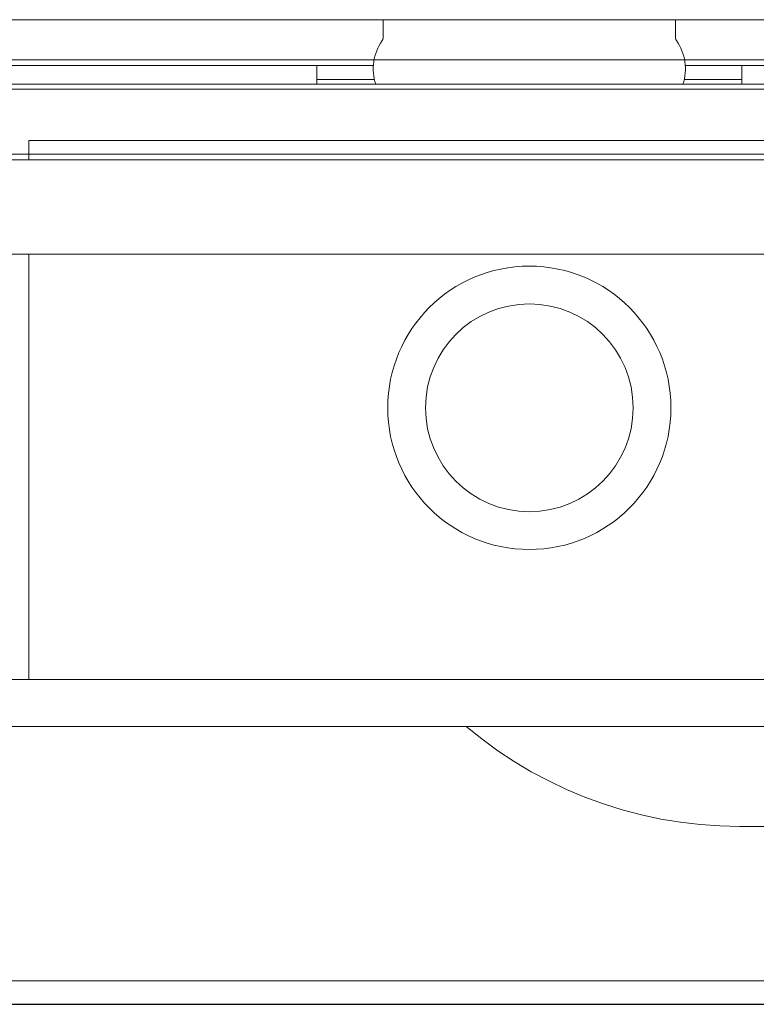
# Model space of a CAD drawing. Header units: millimetres. Extents: x 23192 to 177760, y -399809 to -79279.
# Tile 454 of 656: x 60405 to 60420, y -194641 to -194620. Entities that reach past the tile are written whole.
import ezdxf

# ---------------------------------------------------------------- set-up
doc = ezdxf.new("R2010")
doc.units = ezdxf.units.MM
doc.linetypes.add('DASHDOT', pattern=[25.4, 12.7, -6.35, 0, -6.35])
doc.layers.get('0').update_dxf_attribs({"lineweight": 0})
for name, color, linetype, lineweight in [('!! 0_ Istn-sciany', 3, 'Continuous', 30), ('!! 0_Osie', 1, 'DASHDOT', 13), ('!! 2 ZABUDOWA GK-MDF', 54, 'Continuous', 13), ('!! 2_wypos-sanitarne', 240, 'Continuous', 9), ('0-osie-liniA', 14, 'DASHDOT', 5)]:
    doc.layers.add(name, color=color, linetype=linetype, lineweight=lineweight)
doc.layers.add('!!_@ wypos sanit nd', color=7, linetype='Continuous', lineweight=0, plot=False)

# ---------------------------------------------------------------- blocks, each defined once
blk = doc.blocks.new('A$C5ec76950')
at = {"lineweight": 0}
blk.add_line((-142.1, 0), (142.1, 0), dxfattribs=at)
blk = doc.blocks.new('A$Cff2eaf8b')
for points in [[(-0.18941, 0.08863), (-0.04454, 0.08863), (-0.04035, 0.08853), (-0.03617, 0.08824), (-0.032, 0.08775), (-0.02786, 0.08707), (-0.02376, 0.08619), (-0.0197, 0.08513), (-0.0157, 0.08388), (-0.01176, 0.08244), (-0.00789, 0.08082), (-0.0041, 0.07902), (-0.0004, 0.07705), (0.0032, 0.0749), (0.0067, 0.0726), (0.01009, 0.07012), (0.01337, 0.0675)], [(0.16493, 0.0675), (-0.16477, 0.0675)], [(-0.11847, -0.0325), (-0.11847, 0.0575), (0.11153, 0.0575), (0.11153, -0.0325)], [(0.10602, 0.0575), (0.10602, -0.0325)], [(-0.16, -0.0355), (-0.16, -0.0325), (0.16, -0.0325), (0.16, -0.0355)], [(0.16, -0.0555), (0.157, -0.0525), (0.16, -0.0525), (-0.16, -0.0525), (-0.157, -0.0525), (-0.16, -0.0555)], [(0.10602, -0.0525), (0.10602, -0.05658), (-0.11847, -0.05658)], [(-0.045, -0.0725), (-0.045, -0.0685)], [(0.045, -0.0685), (0.045, -0.0725)], [(-0.03305, -0.0725), (-0.16, -0.0725), (-0.16, -0.0695)], [(-0.045, -0.0695), (-0.03283, -0.0695)], [(0.03283, -0.0695), (0.045, -0.0695)], [(0.16, -0.0695), (0.16, -0.0725), (0.03305, -0.0725)]]:
    blk.add_lwpolyline(points)
blk.add_lwpolyline([(-0.11847, -0.0685), (0.11153, -0.0685), (0.11153, -0.0675), (-0.11847, -0.0675)], close=True)
blk.add_lwpolyline([(-0.04, -0.0685), (-0.03255, -0.0685, 0.236962), (-0.03118, -0.07775, -0.154353), (-0.031, -0.07832), (-0.031, -0.08218), (0.031, -0.08218), (0.031, -0.07832, -0.154353), (0.03118, -0.07775, 0.236962), (0.03255, -0.0685), (0.04, -0.0685)], format="xyb")
for radius in [0.03, 0.022]:
    blk.add_circle((0, 0), radius)
blk = doc.blocks.new('BLOK OSI')
at = {"layer": '0-osie-liniA', "ltscale": 5}
blk.add_lwpolyline([(48639.25763, -194702.0883), (55442.2848, -194702.0883)], dxfattribs=at)

msp = doc.modelspace()

# ---------------------------------------------------------------- linework, layer by layer
at = {"layer": '!! 0_ Istn-sciany'}
msp.add_lwpolyline([(60216.56735, -194641.12813), (60472.56735, -194641.12813)], dxfattribs=at)
at = {"layer": '!! 2 ZABUDOWA GK-MDF'}
for points in [[(60372.56735, -194621.12813), (60472.56735, -194621.12813)], [(60372.56735, -194623.12813), (60472.56735, -194623.12813)]]:
    msp.add_lwpolyline(points, dxfattribs=at)

# ---------------------------------------------------------------- block references
at = {"layer": '!! 0_Osie'}
msp.add_blockref('BLOK OSI', (8819.85593, 61.46017), dxfattribs=at)
at = {"layer": '!! 2_wypos-sanitarne', "xscale": 0.1, "yscale": 0.1, "zscale": 0.1, "rotation": 180}
msp.add_blockref('A$C5ec76950', (60415.60353, -194620.27968), dxfattribs=at)
at = {"layer": '!!_@ wypos sanit nd', "xscale": 100, "yscale": 100, "zscale": 100, "rotation": 180}
msp.add_blockref('A$Cff2eaf8b', (60415.60353, -194628.49768), dxfattribs=at)

doc.saveas('drawing.dxf')
